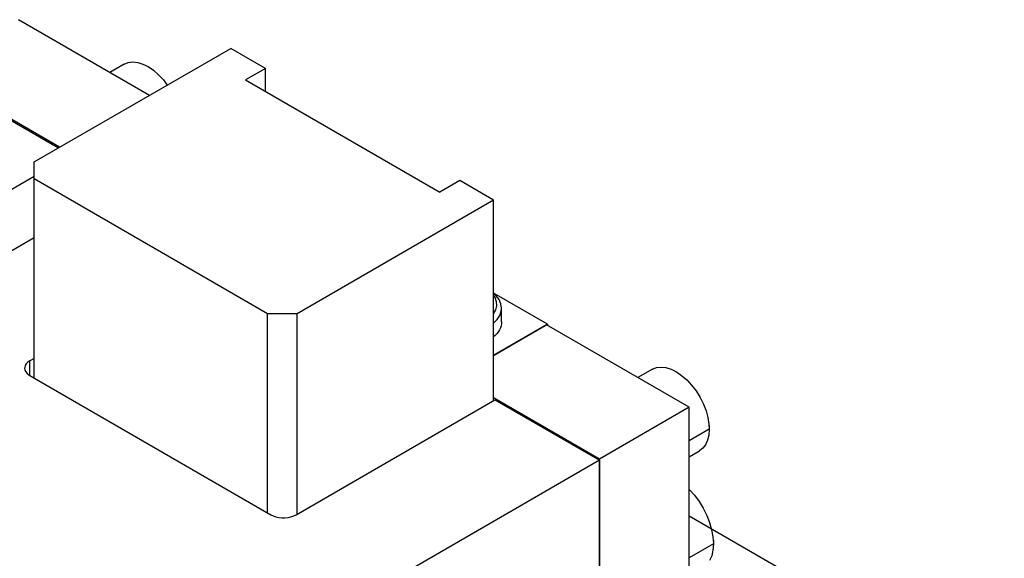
# Model space of a CAD drawing. Header units: inches. Extents: x 3 to 289, y 4 to 291.
# Tile 444 of 634: x 39.13 to 45.72, y 278.75 to 282.35. Entities that reach past the tile are written whole.
import ezdxf

# ---------------------------------------------------------------- set-up
doc = ezdxf.new("R2010")
doc.units = ezdxf.units.IN
doc.header["$LTSCALE"] = 0.5
doc.header["$MEASUREMENT"] = 0
doc.layers.add('DIE', color=7, linetype='Continuous')

msp = doc.modelspace()

# ---------------------------------------------------------------- linework, layer by layer
at = {"layer": 'DIE', "color": 9, "linetype": 'Continuous'}
for p, q in [((40.0023, 281.8485), (39.1257, 282.3547)), ((39.2316, 281.4036), (40.5468, 282.1629)), ((40.779, 282.0288), (40.5468, 282.1629)), ((39.834, 282.0577), (39.737, 282.0017)), ((39.834, 282.0577), (39.861, 282.0687)), ((39.861, 282.0687), (39.8913, 282.0725)), ((39.8913, 282.0725), (39.9241, 282.0689)), ((39.9241, 282.0689), (39.9587, 282.0582)), ((39.9587, 282.0582), (39.9941, 282.0406)), ((39.9941, 282.0406), (40.0294, 282.0165)), ((40.0294, 282.0165), (40.0637, 281.9865)), ((40.0637, 281.9865), (40.0963, 281.9513)), ((40.779, 282.0288), (40.6447, 281.9513)), ((40.779, 281.8737), (40.779, 282.0288)), ((40.0963, 281.9513), (40.1221, 281.9177)), ((40.6447, 281.9513), (41.9452, 281.2004)), ((39.4013, 281.5015), (38.7707, 281.8656)), ((38.7792, 281.8526), (39.3943, 281.4975)), ((39.2316, 281.2893), (39.2316, 281.4036)), ((39.2316, 281.3055), (34.883, 278.7949)), ((40.793, 280.3878), (39.2316, 281.2893)), ((39.2316, 279.9568), (39.2316, 281.2893)), ((42.0796, 281.278), (41.9452, 281.2004)), ((42.3062, 281.1471), (42.0796, 281.278)), ((42.3062, 281.1471), (40.991, 280.3878)), ((42.3062, 279.8065), (42.3062, 281.1471)), ((35.2366, 278.5907), (39.2316, 280.8972)), ((42.3243, 280.5084), (42.3062, 280.526)), ((42.3173, 280.4951), (42.3062, 280.5135)), ((42.6669, 280.3168), (42.3095, 280.5231)), ((42.3264, 280.4682), (42.3173, 280.4951)), ((42.3437, 280.4817), (42.3243, 280.5084)), ((42.3276, 280.4407), (42.3264, 280.4682)), ((42.3556, 280.4536), (42.3437, 280.4817)), ((42.3596, 280.4247), (42.3556, 280.4536)), ((40.991, 280.3878), (40.793, 280.3878)), ((40.793, 279.0553), (40.793, 280.3878)), ((40.991, 279.0472), (40.991, 280.3878)), ((42.3062, 280.3874), (42.3208, 280.4135)), ((42.3208, 280.4135), (42.3276, 280.4407)), ((42.348, 280.3759), (42.3576, 280.4043)), ((42.3576, 280.4043), (42.3596, 280.4247)), ((42.3596, 280.3331), (42.3596, 280.4247)), ((42.3062, 280.3234), (42.3308, 280.3487)), ((42.3062, 280.1085), (42.6669, 280.3168)), ((42.3308, 280.3487), (42.348, 280.3759)), ((42.3588, 280.3198), (42.3562, 280.3065)), ((42.3596, 280.3331), (42.3588, 280.3198)), ((42.3596, 280.3331), (42.3596, 280.3331)), ((42.6669, 280.3168), (42.6669, 280.3102)), ((42.6612, 280.3135), (42.3062, 280.1085)), ((42.3296, 280.2556), (42.317, 280.2418)), ((42.3387, 280.2679), (42.3296, 280.2556)), ((42.3462, 280.2805), (42.3387, 280.2679)), ((42.352, 280.2934), (42.3462, 280.2805)), ((42.3562, 280.3065), (42.352, 280.2934)), ((43.6158, 279.7623), (42.6612, 280.3135)), ((42.317, 280.2418), (42.3064, 280.232)), ((39.1781, 280.0521), (39.171, 280.0408)), ((39.1886, 280.0626), (39.1781, 280.0521)), ((39.202, 280.0718), (39.1886, 280.0626)), ((39.2316, 280.0889), (39.202, 280.0718)), ((39.1673, 280.0289), (39.1669, 280.0229)), ((39.1669, 280.0229), (39.1687, 280.0108)), ((39.171, 280.0408), (39.1673, 280.0289)), ((39.1687, 280.0108), (39.1741, 279.9992)), ((39.1741, 279.9992), (39.183, 279.9882)), ((39.183, 279.9882), (39.195, 279.9783)), ((43.3695, 280.0165), (43.2725, 279.9605)), ((43.3695, 280.0165), (43.3965, 280.0275)), ((43.3965, 280.0275), (43.4268, 280.0312)), ((43.4268, 280.0312), (43.4597, 280.0277)), ((43.4597, 280.0277), (43.4942, 280.017)), ((43.4942, 280.017), (43.5296, 279.9994)), ((43.5296, 279.9994), (43.5649, 279.9752)), ((39.195, 279.9783), (39.202, 279.9739)), ((39.202, 279.9739), (40.8142, 279.0431)), ((43.5649, 279.9752), (43.5993, 279.9452)), ((43.5993, 279.9452), (43.6318, 279.9101)), ((43.6318, 279.9101), (43.6617, 279.8708)), ((43.6617, 279.8708), (43.6881, 279.8282)), ((40.9839, 279.0431), (42.3147, 279.8114)), ((43.0148, 279.4153), (42.3062, 279.8244)), ((42.3147, 279.8114), (43.0148, 279.4072)), ((43.6881, 279.8282), (43.7105, 279.7835)), ((43.6158, 279.7623), (43.0148, 279.4153)), ((43.6158, 276.2146), (43.6158, 279.7623)), ((43.7105, 279.7835), (43.7282, 279.7378)), ((43.7282, 279.7378), (43.7408, 279.6923)), ((43.7408, 279.6923), (43.748, 279.648)), ((43.7497, 279.6151), (43.7469, 279.5759)), ((43.748, 279.648), (43.7497, 279.6151)), ((43.7497, 279.6409), (43.7497, 279.6151)), ((43.7385, 279.541), (43.7247, 279.5112)), ((43.7469, 279.5759), (43.7385, 279.541)), ((43.6158, 279.4313), (43.6845, 279.471)), ((43.7059, 279.4873), (43.6845, 279.471)), ((43.7247, 279.5112), (43.7059, 279.4873)), ((43.0148, 279.4072), (38.4186, 276.7536)), ((43.0148, 275.8676), (43.0148, 279.4153)), ((43.0148, 279.4072), (43.0148, 278.6968)), ((43.6158, 279.2118), (43.6499, 279.1737)), ((43.6499, 279.1737), (43.6812, 279.1316)), ((43.6812, 279.1316), (43.709, 279.0863)), ((43.709, 279.0863), (43.7327, 279.0388)), ((40.8142, 279.0431), (40.8303, 279.0353)), ((40.8303, 279.0353), (40.8484, 279.0293)), ((40.8484, 279.0293), (40.868, 279.0251)), ((40.868, 279.0251), (40.8886, 279.023)), ((40.8886, 279.023), (40.9095, 279.023)), ((40.9095, 279.023), (40.9301, 279.0251)), ((40.9301, 279.0251), (40.9498, 279.0293)), ((40.9498, 279.0293), (40.9679, 279.0353)), ((40.9679, 279.0353), (40.9839, 279.0431)), ((43.7327, 279.0388), (43.7518, 278.9904)), ((43.7518, 278.9904), (43.7658, 278.942)), ((43.7658, 278.942), (43.7745, 278.8947)), ((43.7745, 278.8947), (43.7775, 278.8497)), ((43.7775, 278.8736), (43.7775, 278.8479)), ((43.7747, 278.8062), (43.7663, 278.7687)), ((43.7775, 278.8479), (43.7747, 278.8062)), ((43.7775, 278.8497), (43.7775, 278.8479)), ((43.7663, 278.7687), (43.7525, 278.7363))]:
    msp.add_line(p, q, dxfattribs=at)
at = {"layer": 'DIE', "color": 4, "linetype": 'Continuous'}
for p, q in [((39.202, 279.9739), (39.202, 280.0718)), ((43.7497, 279.6151), (43.6158, 279.5378)), ((43.7775, 278.8479), (43.6158, 278.7545))]:
    msp.add_line(p, q, dxfattribs=at)
at = {"layer": 'DIE', "color": 254, "linetype": 'Continuous'}
msp.add_line((43.6158, 279.0355), (48.8873, 275.9921), dxfattribs=at)

doc.saveas('drawing.dxf')
